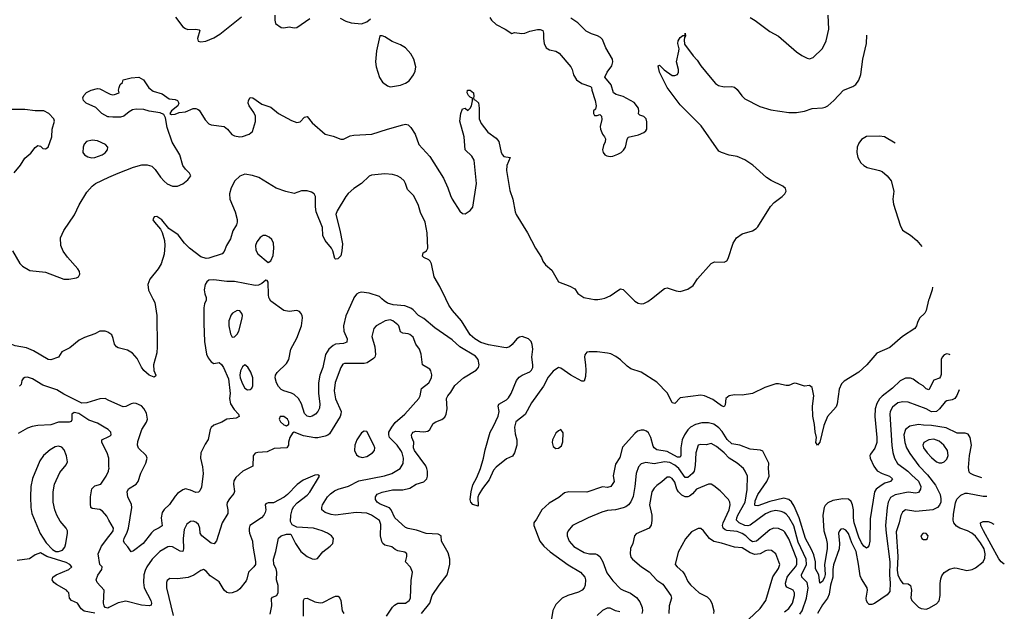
# Model space of a CAD drawing. Header units: inches. Extents: x 1384664 to 1536621, y 460766 to 646467.
# Tile 463 of 488: x 1489310 to 1496913, y 577588 to 582154. Entities that reach past the tile are written whole.
import ezdxf

# ---------------------------------------------------------------- set-up
doc = ezdxf.new("R2010")
doc.units = ezdxf.units.IN
doc.header["$MEASUREMENT"] = 0
for name, color, linetype in [('B4587', 7, 'Continuous'), ('B4588', 7, 'Continuous'), ('B4597', 7, 'Continuous'), ('B4598', 7, 'Continuous')]:
    doc.layers.add(name, color=color, linetype=linetype)

msp = doc.modelspace()

# ---------------------------------------------------------------- linework, layer by layer
at = {"layer": 'B4587', "color": 5}
for points, elevation in [([(1490000, 579737.4), (1489998.5, 579738.5), (1489970, 579749), (1489930, 579750.6), (1489890, 579729.8), (1489810, 579702.2), (1489770, 579679.9), (1489698, 579622), (1489635.5, 579590), (1489610, 579549.8), (1489550, 579528.7), (1489530, 579531.5), (1489416.9, 579596.9), (1489362.3, 579622.3), (1489275.4, 579635.4), (1489210, 579662.6), (1489150, 579671.7), (1489091.9, 579710), (1489026.6, 579770), (1488992.8, 579850), (1488976.1, 579876.1), (1488910, 579914.2), (1488808, 580000)], 580), ([(1490000, 579216), (1489970, 579229.7), (1489930, 579227.6), (1489830, 579196.4), (1489790, 579194.5), (1489650, 579264.2), (1489596.2, 579296.2), (1489490, 579333.3), (1489410, 579381.6), (1489370, 579394.5), (1489350, 579392.9), (1489336.3, 579383.7), (1489326.5, 579370), (1489322.3, 579337.7), (1489310, 579324.2)], 620), ([(1490000, 578984.6), (1489994.5, 578990), (1489962.9, 579010), (1489910, 579038.9), (1489843.9, 579063.9), (1489766.6, 579113.4), (1489730, 579120.9), (1489713.4, 579110), (1489714.1, 579065.9), (1489706.9, 579053.1), (1489693.1, 579046.9), (1489610, 579046.3), (1489550, 579028), (1489450, 579022.4), (1489405.8, 579014.1), (1489370, 579001.6), (1489299.9, 578960.1)], 640), ([(1490000, 578704.8), (1489997.6, 578770), (1489986, 578810), (1489943.7, 578890), (1489944, 578910), (1490000, 578937)], 640), ([(1490000, 578292), (1489982.6, 578322.6), (1489950, 578359.7), (1489930, 578373), (1489870, 578382), (1489860.9, 578390), (1489855.9, 578415.9), (1489856.9, 578470), (1489866.9, 578533.1), (1489890, 578555.5), (1489937.2, 578570), (1489976.9, 578630), (1489996.3, 578670), (1490000, 578687.4)], 640), ([(1490000, 577617.3), (1489990, 577612.1), (1489970, 577616.2), (1489962.4, 577630), (1489958.4, 577650), (1489963, 577750), (1489909.2, 577810), (1489902.1, 577830), (1489913.7, 577866.3), (1489943.6, 577910), (1489946.6, 577930), (1489929.6, 577950), (1489915.5, 578030), (1489941.2, 578090), (1490000, 578164.4)], 640), ([(1489890, 577574.4), (1489808.2, 577588.2), (1489786.3, 577606.3), (1489757, 577650), (1489709.3, 577670), (1489694, 577690), (1489689.6, 577730), (1489680.6, 577740.6), (1489670.6, 577750.6), (1489593.9, 577793.9), (1489574, 577810), (1489560.7, 577830), (1489565.6, 577850), (1489591.5, 577870), (1489690.9, 577909.1), (1489712.4, 577930), (1489697.4, 577950), (1489670, 577965), (1489520.9, 578010), (1489470, 578039), (1489430, 578024.2), (1489386.3, 577993.7), (1489290, 577980.9)], 660)]:
    msp.add_lwpolyline(points, dxfattribs=dict(at, elevation=elevation))
at = {"layer": 'B4587', "color": 5, "elevation": 660}
msp.add_lwpolyline([(1489610, 578863.4), (1489583.2, 578856.8), (1489545.4, 578834.6), (1489494.9, 578790), (1489466.1, 578750), (1489408.5, 578611.5), (1489396.4, 578550), (1489393.2, 578470), (1489395.4, 578390), (1489403.8, 578343.8), (1489468.3, 578188.3), (1489515.4, 578115.4), (1489564.7, 578064.7), (1489590, 578050.1), (1489610, 578048), (1489639.8, 578060.2), (1489658.6, 578081.4), (1489667.7, 578110), (1489680.8, 578190), (1489679.4, 578210), (1489670, 578228.2), (1489622.8, 578282.8), (1489597.7, 578330), (1489581, 578370), (1489569, 578430), (1489569, 578510), (1489579.8, 578570), (1489621.2, 578658.8), (1489670, 578718), (1489678.3, 578741.7), (1489672.6, 578787.4), (1489654.6, 578834.6), (1489635.8, 578855.8)], close=True, dxfattribs=at)
at = {"layer": 'B4588', "color": 5}
for points, elevation in [([(1490000, 581404), (1489990, 581405), (1489945.6, 581430), (1489897.1, 581477.1), (1489824.5, 581510), (1489802, 581530), (1489797.2, 581550), (1489805.2, 581570), (1489827.5, 581592.5), (1489862, 581610), (1489910, 581622), (1489930, 581619.1), (1490000, 581583.8)], 580), ([(1489267.9, 580972.1), (1489315.9, 581030), (1489350, 581084.4), (1489396.1, 581123.9), (1489430, 581167), (1489450, 581183), (1489470, 581177.1), (1489490, 581160.5), (1489510, 581156), (1489529.4, 581170.6), (1489558.7, 581250), (1489560.7, 581310), (1489578.4, 581370), (1489575.1, 581390), (1489536, 581430), (1489498, 581450), (1489429.1, 581450.9), (1489350, 581461.7), (1489250, 581459.9)], 620), ([(1489254.7, 580370), (1489311.8, 580271.8), (1489331, 580251), (1489390, 580217.7), (1489510, 580204.9), (1489650, 580152.2), (1489690.4, 580150.4), (1489750, 580161.1), (1489764.5, 580170), (1489775.1, 580190), (1489771.6, 580210), (1489759.6, 580230), (1489679.8, 580319.8), (1489646.7, 580366.7), (1489628.8, 580410), (1489624.9, 580470), (1489650, 580526.7), (1489732.9, 580647.1), (1489770, 580726), (1489830, 580822.3), (1489870, 580870.1), (1489896.8, 580890), (1490000, 580937.4)], 580)]:
    msp.add_lwpolyline(points, dxfattribs=dict(at, elevation=elevation))
at = {"layer": 'B4588', "color": 5, "elevation": 620}
msp.add_lwpolyline([(1489870, 581223.7), (1489827.3, 581212.7), (1489808, 581192), (1489799.3, 581170), (1489797.6, 581130), (1489811.6, 581110), (1489835.5, 581095.5), (1489868, 581088), (1489890, 581089.6), (1489948.4, 581110), (1489970, 581126), (1489988.8, 581150), (1489989.8, 581170), (1489971.9, 581191.9), (1489910, 581218.1)], close=True, dxfattribs=at)
at = {"layer": 'B4597', "color": 5}
for points, elevation in [([(1490339.1, 580000), (1490354.7, 579970), (1490370.1, 579870), (1490373, 579630), (1490370, 579582), (1490344.2, 579490), (1490345.7, 579445.7), (1490360.5, 579410), (1490358.4, 579401.6), (1490350, 579396), (1490309.4, 579410), (1490270, 579447), (1490250, 579472.3), (1490218.2, 579538.1), (1490181.2, 579581.2), (1490142.8, 579602.8), (1490070, 579621), (1490057.2, 579630), (1490042.8, 579650), (1490033.1, 579693.1), (1490020.9, 579720.9), (1490000, 579737.4)], 580), ([(1490751.1, 580000), (1490750.8, 579990), (1490738.4, 579961.6), (1490732.9, 579930), (1490731.1, 579810), (1490736.9, 579670), (1490752.5, 579572.5), (1490765.3, 579545.3), (1490790, 579512.7), (1490810, 579501.3), (1490850, 579508.4), (1490870, 579492.4), (1490883.2, 579470), (1490923.1, 579383.1), (1490934.6, 579270), (1490930.4, 579229.6), (1490938.3, 579190), (1490965.6, 579145.6), (1491001, 579110), (1491004.7, 579090), (1490982.8, 579077.2), (1490910, 579069.4), (1490871.7, 579048.3), (1490810, 579025.1), (1490790, 579006), (1490782, 578990), (1490766.8, 578913.2), (1490742.6, 578877.4), (1490708.8, 578811.2), (1490707.8, 578770), (1490722.4, 578702.4), (1490727.2, 578650), (1490713.1, 578546.9), (1490701.7, 578518.3), (1490690, 578507.3), (1490670, 578503.8), (1490630, 578523.5), (1490590, 578532.3), (1490570, 578525.7), (1490530, 578496.4), (1490510, 578476.9), (1490467.9, 578412.1), (1490426.2, 578373.8), (1490410.2, 578350), (1490402.2, 578310), (1490410, 578247.6), (1490388.6, 578231.4), (1490347.5, 578212.5), (1490327, 578193), (1490264.4, 578110), (1490190, 578054.4), (1490170, 578046), (1490145.4, 578085.4), (1490122.4, 578110), (1490112.5, 578130), (1490116.8, 578150), (1490141.6, 578198.4), (1490151.2, 578228.8), (1490175.6, 578390), (1490172.7, 578412.7), (1490146.4, 578470), (1490140.6, 578510), (1490150, 578534), (1490208.7, 578570), (1490224.1, 578590), (1490246.7, 578653.3), (1490285.6, 578730), (1490294, 578770), (1490287.7, 578790), (1490227.5, 578847.5), (1490220.3, 578870), (1490222.6, 578897.4), (1490254.8, 578990), (1490290, 579047.2), (1490297, 579070), (1490290, 579116.3), (1490270, 579152.9), (1490250, 579173.2), (1490210, 579191.6), (1490190, 579193.6), (1490170, 579188.7), (1490130, 579168.4), (1490110, 579166), (1490000, 579216)], 620), ([(1491887.3, 580000), (1491830, 579867), (1491810.2, 579790), (1491814.4, 579750), (1491839.2, 579690), (1491835.3, 579664.7), (1491810, 579653.5), (1491750, 579650.4), (1491730, 579640.2), (1491697.1, 579610), (1491670.8, 579570), (1491650.7, 579470), (1491628.4, 579410), (1491617.1, 579350), (1491617.5, 579270), (1491627.8, 579190), (1491624.8, 579155.2), (1491612.9, 579130), (1491595.8, 579110), (1491570, 579094.7), (1491550, 579089.7), (1491530, 579094.7), (1491510, 579115.6), (1491486.1, 579190), (1491463.2, 579230), (1491430, 579259.8), (1491410, 579271), (1491350, 579288.4), (1491330, 579299.1), (1491310, 579321.7), (1491294.2, 579350), (1491282.3, 579390), (1491285.5, 579410), (1491297.4, 579430), (1491370, 579501.2), (1491389, 579530), (1491404.7, 579610), (1491450, 579696.9), (1491485.6, 579790), (1491493.4, 579853.4), (1491491.9, 579871.9), (1491482.6, 579890), (1491470, 579901.7), (1491450, 579908.7), (1491390, 579901.2), (1491350, 579909.7), (1491250, 579982), (1491240.1, 580000)], 620), ([(1492412.6, 577570), (1492476.2, 577650), (1492495.4, 577710), (1492548.4, 577790), (1492611.1, 577870), (1492630.8, 577950), (1492630.8, 577990), (1492618.1, 578038.1), (1492568.7, 578130), (1492565.3, 578170), (1492543, 578183), (1492448.8, 578188.8), (1492373.6, 578213.6), (1492310, 578226), (1492290, 578234.2), (1492207.7, 578310), (1492178.6, 578370), (1492165.2, 578385.2), (1492093.7, 578413.7), (1492069.9, 578429.9), (1492058.3, 578450), (1492057, 578470), (1492070, 578490.9), (1492110, 578508.3), (1492190, 578524.4), (1492270, 578525), (1492321.9, 578538.1), (1492371.8, 578568.2), (1492430, 578587.1), (1492453.3, 578610), (1492460.5, 578630), (1492459.7, 578670), (1492454, 578690), (1492445.3, 578710), (1492360.2, 578830), (1492352.4, 578850), (1492353.5, 578893.5), (1492338, 578930), (1492336.3, 578950), (1492340.6, 578959.4), (1492349, 578971), (1492370, 578977.8), (1492430, 578972.5), (1492460.8, 578979.2), (1492478.2, 578990), (1492504, 579036), (1492524, 579050), (1492570, 579067.1), (1492594.5, 579085.5), (1492604.8, 579110), (1492611.7, 579150), (1492606.9, 579230), (1492617.7, 579250), (1492640.8, 579279.2), (1492670.8, 579330), (1492736.8, 579390), (1492835.7, 579450), (1492853.1, 579470), (1492857.5, 579490), (1492849.9, 579530), (1492830, 579555.9), (1492709.5, 579629.5), (1492650, 579683.2), (1492515.9, 579775.9), (1492430, 579848.2), (1492390.4, 579870.4), (1492350, 579913.7), (1492330, 579927.3), (1492285.6, 579945.6), (1492193.3, 579953.3), (1492150, 579966), (1492123.7, 579983.7), (1492107.6, 580000)], 620), ([(1496332.4, 580000), (1496328.2, 579988.2), (1496310, 579908.7), (1496298.8, 579890), (1496259.1, 579850), (1496242.3, 579817.7), (1496235.5, 579790), (1496223, 579770), (1496127.7, 579710), (1496030, 579623.1), (1495930, 579580.4), (1495851.2, 579490), (1495790, 579432.3), (1495676.9, 579363.1), (1495655.4, 579344.6), (1495639, 579301), (1495622, 579190), (1495614, 579166), (1495548.6, 579090), (1495518.6, 579021.4), (1495490, 578894), (1495470, 578869.4), (1495458, 578890), (1495463.6, 578930), (1495452.7, 578972.7), (1495448.4, 579030), (1495434.8, 579094.8), (1495431.6, 579170), (1495443.1, 579250), (1495430, 579314), (1495410, 579329.3), (1495370, 579324.7), (1495310, 579347.1), (1495291.8, 579348.2), (1495250, 579331.7), (1495230.1, 579329.8), (1495170, 579344.1), (1495150, 579343.9), (1495064.3, 579315.7), (1494970, 579268.4), (1494890, 579256), (1494830, 579258.9), (1494788.3, 579251.7), (1494762.1, 579230), (1494758.9, 579181.1), (1494750, 579165.7), (1494730, 579172.4), (1494662.6, 579222.6), (1494598.9, 579250), (1494570, 579256.1), (1494410, 579236.1), (1494370, 579190.7), (1494350, 579196.5), (1494311.7, 579271.7), (1494230, 579356.9), (1494110, 579432.6), (1494030, 579458.6), (1494000, 579480), (1493950, 579529.9), (1493913.3, 579553.3), (1493874.1, 579574.1), (1493850, 579579.9), (1493769.6, 579590.4), (1493708.5, 579591.5), (1493690, 579586.6), (1493673.4, 579566.6), (1493671.2, 579550), (1493680.4, 579490), (1493681.5, 579450), (1493678.8, 579401.2), (1493670, 579364.7), (1493650, 579365), (1493567.4, 579410), (1493490, 579464.4), (1493470, 579468.4), (1493430, 579441.1), (1493390, 579394.8), (1493353.9, 579326.1), (1493262.6, 579197.4), (1493213.3, 579106.7), (1493142.3, 579050), (1493132.2, 579010), (1493137.3, 578957.3), (1493148.7, 578910), (1493150.2, 578870), (1493131.8, 578810), (1493114.8, 578785.2), (1493070, 578764.8), (1492990, 578699.8), (1492970, 578676.8), (1492936.7, 578603.3), (1492883.3, 578536.7), (1492855.8, 578490), (1492849.2, 578469.2), (1492850, 578399), (1492810, 578412.4), (1492794.5, 578430), (1492789.3, 578450), (1492796.4, 578510), (1492810, 578564.4), (1492839.4, 578620.6), (1492867.5, 578690), (1492892.6, 578770), (1492905.1, 578834.9), (1492943.8, 578970), (1492970, 579016), (1493005.5, 579094.5), (1493012.5, 579130), (1493005.8, 579170), (1493010, 579187.3), (1493070, 579220.1), (1493084.5, 579235.5), (1493104.3, 579270), (1493146.3, 579370), (1493166.1, 579393.9), (1493190, 579410.1), (1493250, 579436.8), (1493263.7, 579450), (1493272, 579470), (1493273.8, 579490), (1493265.3, 579550), (1493273.1, 579610), (1493266.9, 579646.9), (1493259.8, 579670), (1493240.5, 579690), (1493190, 579708.9), (1493170, 579704.2), (1493150, 579691), (1493114, 579646), (1493092.2, 579627.8), (1493070, 579621.5), (1493050, 579622.6), (1492930, 579644.4), (1492870, 579662.5), (1492824.5, 579690), (1492790, 579720.6), (1492722.4, 579830), (1492652.2, 579910), (1492625, 579950), (1492600.6, 580000)], 580), ([(1493719.8, 580000), (1493750, 579994.2), (1493773.8, 579993.8), (1493806.2, 580000)], 580), ([(1494042.3, 580000), (1494061.3, 579981.3), (1494086.4, 579966.4), (1494110, 579960.7), (1494130, 579962.7), (1494161.8, 579978.2), (1494189.7, 580000)], 580), ([(1492142, 577550), (1492190, 577620.7), (1492205.3, 577634.7), (1492230, 577650.6), (1492290, 577650.7), (1492319, 577670), (1492329, 577690), (1492334.5, 577825.5), (1492342.7, 577890), (1492327.2, 577927.2), (1492289.5, 577970), (1492300.7, 578010), (1492299.5, 578030), (1492284.9, 578044.9), (1492230, 578055.3), (1492210, 578064.5), (1492184.4, 578084.4), (1492130, 578097.8), (1492115.6, 578110), (1492106.8, 578126.8), (1492096.8, 578170), (1492098.1, 578258.1), (1492087.6, 578287.6), (1492028.2, 578330), (1491990, 578344.9), (1491909.7, 578350.3), (1491750, 578329.3), (1491714.7, 578334.7), (1491669.2, 578349.2), (1491642.6, 578370), (1491642.4, 578390), (1491649.8, 578410), (1491687.5, 578470), (1491710, 578493.8), (1491742.5, 578517.5), (1491769.9, 578530.1), (1491850, 578554.4), (1491930, 578593.6), (1492127.2, 578632.8), (1492184.5, 578650), (1492247.8, 578690), (1492272.4, 578727.6), (1492274, 578770), (1492263.7, 578810), (1492254.2, 578830), (1492224.4, 578870), (1492167, 578930), (1492159.7, 578950), (1492161.5, 578970), (1492183, 579010), (1492210, 579044.8), (1492284.2, 579110), (1492393.3, 579230), (1492403, 579250), (1492413.6, 579306.4), (1492470, 579351.3), (1492489.2, 579390), (1492494, 579414), (1492484.7, 579444.7), (1492476.5, 579456.5), (1492422, 579490), (1492411.5, 579571.5), (1492398, 579610), (1492369.6, 579650), (1492350, 579704), (1492323.9, 579723.9), (1492309.6, 579729.6), (1492270, 579733.3), (1492250, 579744.5), (1492237.2, 579790), (1492230, 579799.7), (1492193, 579830), (1492170, 579837.1), (1492133, 579830), (1492095.5, 579810), (1492063, 579790), (1492046, 579770), (1492030.5, 579709.5), (1492051.7, 579630), (1492057.4, 579570), (1492052.7, 579550), (1492042, 579538), (1491994.1, 579505.9), (1491970, 579499.4), (1491818.6, 579501.4), (1491805.6, 579494.4), (1491790.1, 579469.9), (1491746.5, 579353.5), (1491737.9, 579290), (1491748.7, 579228.7), (1491792.4, 579130), (1491790.9, 579110), (1491784.3, 579090), (1491703, 578957), (1491690, 578946.2), (1491670, 578938.5), (1491613.9, 578926.1), (1491590, 578925.3), (1491503, 578943), (1491430, 578969.5), (1491417.1, 578962.9), (1491397.1, 578930), (1491387.2, 578892.8), (1491386.7, 578870), (1491374, 578850), (1491276.7, 578843.3), (1491221.8, 578818.2), (1491150, 578813.1), (1491130, 578807.6), (1491113.1, 578786.9), (1491111.3, 578708.7), (1491033.4, 578670), (1490980.2, 578619.8), (1490964.5, 578595.5), (1490960.8, 578570), (1490968.1, 578511.9), (1490964.2, 578495.8), (1490930, 578454.7), (1490913.3, 578426.7), (1490910.2, 578410), (1490918.9, 578370), (1490917.7, 578342.3), (1490874.3, 578270), (1490830, 578132.7), (1490812.1, 578107.9), (1490790, 578114.2), (1490715.9, 578170), (1490705.2, 578190), (1490702.5, 578230), (1490690, 578258.7), (1490670, 578275.3), (1490650, 578282.4), (1490630, 578282), (1490600, 578260), (1490581.4, 578218.6), (1490573.1, 578150), (1490576.6, 578070), (1490570.1, 578049.9), (1490550, 578051.9), (1490490, 578084.8), (1490470, 578087.9), (1490455.6, 578084.4), (1490393.1, 578050), (1490332.1, 577990), (1490291.1, 577930), (1490278.4, 577901.6), (1490270.2, 577870), (1490266, 577810), (1490272.1, 577770), (1490322.8, 577670), (1490328.7, 577650), (1490325.5, 577634.5), (1490310.2, 577629.8), (1490250, 577634.2), (1490130, 577666.1), (1490070, 577654), (1490000, 577617.3)], 640), ([(1496494.2, 579566.8), (1496490, 579569.9), (1496470, 579575.9), (1496450, 579568), (1496434.2, 579550), (1496425, 579530), (1496424.9, 579415.1), (1496421.2, 579398.8), (1496413.2, 579386.9), (1496369.2, 579370.8), (1496330, 579298), (1496310, 579305.7), (1496287.6, 579327.6), (1496250, 579348.2), (1496210, 579379.4), (1496190, 579388.2), (1496150, 579387.3), (1496110, 579367), (1496050.2, 579310), (1495971.3, 579248.7), (1495950, 579228.8), (1495928.2, 579191.8), (1495916.8, 579150), (1495913, 579090), (1495930.1, 578929.9), (1495928.2, 578891.8), (1495913.9, 578846.1), (1495879.2, 578800.8), (1495875.3, 578790), (1495877.6, 578770), (1495907.2, 578707.2), (1495932.9, 578672.9), (1495970, 578650.9), (1496027, 578630), (1496050.3, 578610), (1496034.9, 578590), (1495990, 578576.3), (1495961.7, 578558.3), (1495923.5, 578530), (1495910.1, 578510), (1495877.9, 578302.1), (1495875.6, 578130), (1495866.7, 578093.3), (1495858.5, 578081.5), (1495850, 578075.6), (1495830, 578090.9), (1495810, 578117.1), (1495790, 578159.2), (1495754.7, 578270), (1495749.3, 578310), (1495748.8, 578370), (1495740.9, 578410), (1495730, 578436.2), (1495710, 578452.2), (1495665.5, 578454.5), (1495590, 578443.5), (1495550, 578425.7), (1495530, 578405.1), (1495522.5, 578390), (1495511.5, 578328.5), (1495520.2, 578210), (1495539, 578150), (1495545.9, 578110), (1495544.4, 578070), (1495525.5, 577950), (1495529.1, 577870.9), (1495525, 577850), (1495510, 577818.7), (1495490, 577806), (1495480.3, 577870), (1495456.4, 577916.4), (1495456.1, 577970), (1495443.8, 578023.8), (1495425.9, 578065.9), (1495378.4, 578150), (1495328.2, 578308.2), (1495290, 578398.4), (1495270, 578431.6), (1495250, 578450.6), (1495210, 578460.2), (1495103.6, 578436.4), (1495010, 578402.7), (1494990, 578403), (1494987, 578407), (1494990, 578440.4), (1495010, 578489.2), (1495079.2, 578590), (1495097.5, 578630), (1495093.1, 578690), (1495095.8, 578730), (1495050, 578823), (1495030, 578832.3), (1494950, 578837.9), (1494870, 578868.9), (1494810, 578881.5), (1494772.7, 578912.7), (1494734.3, 578974.3), (1494710, 579004.4), (1494670, 579031.2), (1494630, 579043.1), (1494578.6, 579041.4), (1494530, 579030.4), (1494491.2, 579008.8), (1494470, 578987.8), (1494444.1, 578950), (1494426.2, 578910), (1494416, 578850), (1494415.7, 578790), (1494410, 578778.3), (1494390, 578778.4), (1494310, 578820.1), (1494230, 578833.7), (1494209.9, 578849.9), (1494202.3, 578862.3), (1494184.6, 578930), (1494165.4, 578965.4), (1494150, 578977.4), (1494130, 578985), (1494110, 578986.3), (1494082.3, 578977.7), (1494059.2, 578960.8), (1493964.4, 578855.6), (1493944.5, 578775.5), (1493910, 578724), (1493893, 578633), (1493902, 578590), (1493876.3, 578550), (1493850, 578543), (1493810, 578547.1), (1493690, 578506.3), (1493550.9, 578509.1), (1493518, 578502), (1493473.8, 578466.2), (1493398.6, 578421.4), (1493341.6, 578370), (1493301.8, 578298.2), (1493281.1, 578270), (1493280.8, 578250), (1493326.7, 578130), (1493356.9, 578090), (1493405.6, 578045.6), (1493545.2, 577945.2), (1493641.7, 577890), (1493673.4, 577850), (1493680.3, 577830), (1493677.6, 577790), (1493670.3, 577770), (1493654, 577750), (1493625, 577735), (1493543.6, 577710), (1493499.1, 577690), (1493450, 577640.4), (1493427.1, 577592.9), (1493413.7, 577513.7)], 620), ([(1496564.3, 579296.8), (1496546.5, 579253.5), (1496532.2, 579230), (1496510, 579219.2), (1496470, 579212), (1496455.5, 579204.5), (1496412.8, 579150), (1496390.7, 579129.3), (1496350, 579127.7), (1496309.9, 579149.9), (1496170, 579202.8), (1496130, 579205.3), (1496090, 579197.5), (1496050, 579162.7), (1496033.2, 579130), (1496030.1, 579110), (1496046.1, 578866.1), (1496053.8, 578813.8), (1496066.2, 578770), (1496089.6, 578729.6), (1496169.4, 578670), (1496198.1, 578638.1), (1496250, 578592), (1496267.6, 578550), (1496265.4, 578530), (1496250, 578505.2), (1496230, 578498.8), (1496170, 578507.1), (1496070, 578487.5), (1496034.9, 578465.1), (1496016.3, 578430), (1496008.3, 578390), (1495997.2, 578250), (1496000.9, 578190), (1496029.4, 577970), (1496025.7, 577865.7), (1496032.3, 577807.7), (1496030, 577740.9), (1496010, 577714), (1495910, 577647.3), (1495890, 577641), (1495870, 577641.1), (1495859.7, 577650), (1495850, 577669.3), (1495847.4, 577690), (1495857.2, 577750), (1495854.8, 577770), (1495810, 577837.4), (1495800.3, 577860.3), (1495788.8, 577951.2), (1495769, 578050), (1495736.9, 578116.9), (1495710, 578188.3), (1495690, 578214.5), (1495670, 578225.1), (1495650, 578220.5), (1495640.3, 578210), (1495634.3, 578190), (1495640.5, 578110), (1495639.1, 578070), (1495594.7, 577945.3), (1495589.3, 577910.7), (1495588.6, 577850), (1495571.4, 577790), (1495561.1, 577718.9), (1495549, 577690), (1495510, 577638.4), (1495471.7, 577570)], 640), ([(1490000, 578937), (1490010, 578941.8), (1490016.5, 578950), (1490015, 578970), (1490000, 578984.6)], 640), ([(1496250, 579030.6), (1496184.4, 579015.6), (1496150, 578991.1), (1496138.2, 578950), (1496144.5, 578890), (1496158.4, 578850), (1496184.7, 578804.7), (1496253.8, 578710), (1496320.8, 578640.8), (1496382.1, 578562.1), (1496418, 578490), (1496424.5, 578455.5), (1496423.2, 578430), (1496412.8, 578407.2), (1496398.7, 578390), (1496362.8, 578370), (1496230, 578358.7), (1496150.2, 578369.8), (1496126.1, 578353.9), (1496113.4, 578326.6), (1496102, 578270), (1496078.2, 578201.8), (1496091.5, 578010), (1496086.4, 577906.4), (1496091.3, 577870), (1496110, 577830.4), (1496130, 577802), (1496170, 577798.9), (1496190, 577786.8), (1496196.5, 577750), (1496190.4, 577690.4), (1496199.1, 577670), (1496250, 577619.3), (1496272, 577608), (1496310, 577604.9), (1496330, 577610.6), (1496390, 577645.5), (1496410.9, 577669.1), (1496419.1, 577710), (1496418.8, 577801.2), (1496422.9, 577837.1), (1496430, 577860.7), (1496450, 577886), (1496490, 577912.2), (1496530, 577922.4), (1496550, 577921.6), (1496623.6, 577903.6), (1496665.2, 577910), (1496690, 577923.6), (1496749.7, 577970), (1496762.3, 577997.7), (1496766.9, 578030), (1496758, 578070), (1496730, 578115.7), (1496690, 578167.4), (1496662.9, 578190), (1496630, 578209.2), (1496569.9, 578229.9), (1496543.8, 578243.8), (1496523.1, 578270), (1496519, 578290), (1496521.7, 578338.3), (1496536, 578424), (1496547.8, 578452.2), (1496576.8, 578483.2), (1496610, 578498.9), (1496630, 578499), (1496750, 578475.2), (1496777.4, 578476.5)], 660), ([(1496740.4, 578618.9), (1496678.3, 578638.3), (1496651.5, 578651.5), (1496642.4, 578662.4), (1496638, 578698), (1496645.3, 578790), (1496660.5, 578870), (1496649.6, 578929.6), (1496635.1, 578955.1), (1496610, 578962), (1496550, 578963.5), (1496463.6, 579003.6), (1496350, 579021.5), (1496290, 579023.2), (1496250, 579030.6)], 660), ([(1495333.7, 577566.3), (1495352.2, 577590), (1495387.2, 577690), (1495398.4, 577770), (1495390.3, 577810.3), (1495349.9, 577849.9), (1495348.1, 577868.1), (1495387, 577950), (1495382.4, 577990), (1495321.5, 578121.5), (1495287.6, 578247.6), (1495250, 578314.9), (1495230, 578337.3), (1495210, 578350.9), (1495190, 578359.2), (1495150, 578365.3), (1495110, 578359), (1495070, 578340.7), (1494950, 578251.3), (1494933.5, 578246.5), (1494910, 578250.4), (1494865.7, 578270), (1494845.2, 578290), (1494847.4, 578310), (1494856.2, 578330), (1494912.6, 578430), (1494927.5, 578527.5), (1494929.9, 578629.9), (1494913.3, 578670), (1494899.7, 578690), (1494850, 578731.4), (1494790, 578770.5), (1494750, 578810.9), (1494690, 578860.2), (1494650, 578882.6), (1494610, 578872.4), (1494570, 578876), (1494549, 578870), (1494530.2, 578809.8), (1494526.5, 578713.5), (1494518, 578670), (1494505.7, 578650), (1494470, 578620.5), (1494450, 578619.4), (1494399.3, 578690), (1494370, 578714.9), (1494330, 578736.1), (1494290, 578740.3), (1494210, 578725.3), (1494144.7, 578735.3), (1494110, 578726.6), (1494090, 578703), (1494069.5, 578650.5), (1494061.4, 578550), (1494046.7, 578473.3), (1494028.7, 578431.3), (1494010.8, 578409.2), (1493990, 578394.2), (1493970, 578386.6), (1493910, 578370.7), (1493850, 578365.7), (1493806.3, 578353.7), (1493700.5, 578310), (1493578.4, 578250), (1493544.4, 578210), (1493537.6, 578190), (1493538, 578170), (1493553.8, 578130), (1493588.9, 578088.9), (1493670, 578041.6), (1493710, 578030.8), (1493755.5, 578030), (1493770, 578025.5), (1493790, 578010.9), (1493814.4, 577970), (1493844.9, 577884.9), (1493890, 577822.2), (1493950, 577762.3), (1493970, 577749.5), (1494026.8, 577726.8), (1494073.1, 577693.1), (1494100.1, 577660.1), (1494116.9, 577616.9), (1494118.8, 577590), (1494114.3, 577570)], 640), ([(1490000, 578687.4), (1490000.5, 578690), (1490000, 578704.8)], 640), ([(1491244.7, 577564.7), (1491258, 577630), (1491254.5, 577685.5), (1491263.5, 577696.5), (1491295.1, 577710), (1491306.9, 577733.1), (1491305.7, 577785.7), (1491294.3, 577830), (1491296.4, 577890), (1491290, 577916), (1491273, 577950), (1491269.5, 577990), (1491289.3, 578050), (1491310, 578152), (1491330, 578171), (1491370, 578182.8), (1491403.6, 578183.6), (1491440.5, 578110), (1491482.4, 578050), (1491530, 578010.4), (1491570, 577993.4), (1491590, 577990.6), (1491610, 577994.8), (1491650, 578047.3), (1491709, 578090), (1491729.3, 578110.7), (1491734, 578150), (1491719, 578170), (1491686, 578190), (1491646, 578210), (1491579, 578230), (1491450, 578237.2), (1491415.5, 578255.5), (1491402, 578282), (1491405.1, 578330), (1491414.3, 578370), (1491426, 578394), (1491454.1, 578425.9), (1491530, 578484.4), (1491550, 578506), (1491626, 578630), (1491619.1, 578639.1), (1491610, 578642), (1491590, 578638), (1491499.7, 578600.3), (1491453.1, 578566.9), (1491379.5, 578490), (1491352.3, 578467.7), (1491270, 578426), (1491230, 578424), (1491210, 578417.2), (1491205.5, 578410), (1491210.5, 578370.5), (1491206.7, 578350), (1491196, 578330), (1491176.4, 578310), (1491088.7, 578250), (1491082.4, 578230), (1491083, 578210), (1491086, 578190), (1491108.2, 578130), (1491110.6, 578090), (1491132, 577972), (1491130.4, 577950), (1491119.1, 577930), (1491076.3, 577890), (1491065.1, 577834.9), (1491058.3, 577821.7), (1491010, 577760.7), (1490993.4, 577746.6), (1490950, 577731.1), (1490930, 577728.6), (1490910, 577732.6), (1490889.8, 577749.8), (1490850, 577816.2), (1490782, 577862), (1490750, 577897.2), (1490730, 577909.2), (1490710, 577902.7), (1490654.1, 577865.9), (1490611, 577849), (1490530, 577838), (1490470, 577840.5), (1490450, 577826.6), (1490442.8, 577810), (1490442.8, 577770), (1490495, 577555)], 660), ([(1495216.1, 577583.9), (1495249.8, 577610), (1495277.3, 577650), (1495293.1, 577710), (1495293.3, 577730), (1495284.2, 577750), (1495234.3, 577774.3), (1495225.5, 577785.5), (1495224.7, 577804.7), (1495237.6, 577850), (1495248.5, 577870), (1495301.1, 577930), (1495312.4, 577950), (1495312.4, 577990), (1495250, 578147.1), (1495219.2, 578199.2), (1495208.3, 578210), (1495170, 578227.4), (1495130, 578229.2), (1495102.5, 578217.5), (1494998.8, 578130), (1494970, 578124.8), (1494950, 578137.5), (1494918.5, 578170), (1494890, 578188.6), (1494850, 578203.7), (1494771.5, 578211.5), (1494757.2, 578217.2), (1494742.2, 578230), (1494738.3, 578250), (1494742.1, 578270), (1494788.3, 578370), (1494797.8, 578410), (1494794.4, 578430), (1494783.5, 578450), (1494718.1, 578518.1), (1494670, 578556.8), (1494650, 578568.5), (1494630, 578569.7), (1494535.8, 578530), (1494505.8, 578494.2), (1494483.5, 578476.5), (1494470, 578470.7), (1494450, 578470.6), (1494423.2, 578483.2), (1494396.5, 578510), (1494386, 578530), (1494370, 578584.2), (1494350, 578612.1), (1494330, 578623.5), (1494310, 578622.6), (1494270, 578586), (1494230, 578559.7), (1494210, 578538.7), (1494191.7, 578510), (1494174.2, 578410), (1494192.1, 578330), (1494192.8, 578287.2), (1494187, 578253), (1494170, 578228.6), (1494070, 578185.2), (1494059.1, 578170), (1494044.4, 578110), (1494027.5, 578072.5), (1494024.7, 578030), (1494030, 578004.9), (1494043, 577990), (1494111, 577931), (1494170, 577891.6), (1494229.2, 577829.2), (1494276.1, 577796.1), (1494339.1, 577710), (1494342.4, 577690), (1494325.8, 577630), (1494323.1, 577570)], 660), ([(1490000, 578164.4), (1490020.3, 578190), (1490031.1, 578210), (1490035.1, 578230), (1490000, 578292)], 640), ([(1494936.9, 577523.1), (1495028.9, 577610), (1495070.9, 577670), (1495125.7, 577854.3), (1495170, 577918.9), (1495180.9, 577950), (1495148, 578030), (1495116.4, 578056.4), (1495090, 578060.3), (1495070, 578054.1), (1495028.7, 578031.3), (1494986.3, 578026.3), (1494950, 578038.5), (1494890, 578077), (1494830, 578082.5), (1494730, 578113.3), (1494670, 578126.5), (1494637.6, 578150), (1494590, 578209.6), (1494570, 578225.6), (1494550, 578227.6), (1494498, 578202), (1494452, 578148), (1494395.6, 578044.4), (1494372.8, 577950), (1494386.4, 577930), (1494430, 577891.6), (1494447.5, 577870), (1494470, 577818.5), (1494490, 577791.9), (1494556.5, 577730), (1494619.7, 577699.7), (1494638.7, 577678.7), (1494654, 577650), (1494670.2, 577590), (1494668.7, 577570)], 680), ([(1496913.5, 577952.7), (1496889.9, 577969.9), (1496870, 577993.8), (1496752.2, 578210), (1496732.6, 578250), (1496730, 578270.6), (1496750, 578281.3), (1496790, 578279.6), (1496810, 578272.9), (1496833.7, 578259.9)], 640), ([(1491502, 577550), (1491502.2, 577670), (1491510, 577687.7), (1491530, 577688.9), (1491590, 577660.1), (1491630, 577652.1), (1491650, 577654.7), (1491730, 577697.3), (1491750, 577704.6), (1491770, 577703.8), (1491782.4, 577690), (1491790, 577671), (1491801.7, 577590), (1491814.6, 577570)], 640), ([(1493943.5, 577583.5), (1493911.3, 577591.3), (1493870, 577612), (1493847.3, 577612.7), (1493810, 577593.6), (1493770, 577555.1)], 640)]:
    msp.add_lwpolyline(points, dxfattribs=dict(at, elevation=elevation))
for points, elevation in [([(1490990, 579908.4), (1490954.4, 579890), (1490943.9, 579876.1), (1490925.7, 579830), (1490925.5, 579790), (1490938.2, 579730), (1490950, 579702.4), (1490970, 579705.3), (1490990, 579726), (1491001.7, 579750), (1491028.6, 579850), (1491030.6, 579870), (1491025.8, 579885.8), (1491010, 579907.1)], 640), ([(1491050, 579489.8), (1491030, 579473.5), (1491016.4, 579443.6), (1491009.7, 579410.3), (1491013.1, 579390), (1491030, 579344), (1491049.3, 579309.3), (1491070, 579296.9), (1491090, 579299.3), (1491103.4, 579310), (1491111.7, 579328.3), (1491109.6, 579390), (1491094.3, 579434.3), (1491072.6, 579472.6)], 640), ([(1491350.6, 579090.6), (1491322.8, 579090), (1491314.9, 579070), (1491324.7, 579050), (1491350, 579026.5), (1491370, 579019.5), (1491387.8, 579032.2), (1491388.3, 579050), (1491378.5, 579070)], 640), ([(1491970, 578979), (1491950, 578964), (1491914.9, 578910), (1491899.3, 578870), (1491895.5, 578830), (1491910, 578796), (1491930, 578782), (1491955.5, 578775.5), (1491990, 578783.1), (1492035.6, 578810), (1492049.6, 578830), (1492052.8, 578850), (1492046.3, 578870), (1491990, 578975.3)], 660), ([(1493490, 578989.7), (1493470, 578981.6), (1493450, 578961.8), (1493423.9, 578910), (1493422, 578890), (1493430, 578858.9), (1493450, 578844.7), (1493470, 578847.3), (1493494.2, 578865.8), (1493505.1, 578894.9), (1493506, 578966)], 620), ([(1496370, 578915.9), (1496330, 578912), (1496293.1, 578890), (1496285, 578870), (1496290.2, 578850), (1496317.5, 578810), (1496350, 578773.6), (1496390, 578740.8), (1496410, 578732.6), (1496430, 578732.7), (1496450, 578741.5), (1496470, 578761.3), (1496480.3, 578790), (1496473.8, 578830), (1496447.7, 578870), (1496410, 578899.8)], 680), ([(1496286, 578190), (1496268, 578170), (1496276, 578150), (1496290, 578142), (1496310, 578142), (1496319.3, 578150), (1496326, 578170), (1496310, 578189.2)], 680)]:
    msp.add_lwpolyline(points, close=True, dxfattribs=dict(at, elevation=elevation))
at = {"layer": 'B4598', "color": 5}
for points, elevation in [([(1490514.3, 582174.4), (1490570, 582099.8), (1490590, 582085.1), (1490610, 582079.5), (1490670, 582080.7), (1490696.7, 582076.7), (1490702.4, 582070), (1490683.8, 582010), (1490688.8, 581988.8), (1490710, 581984.2), (1490747.8, 581987.8), (1490810, 582012.8), (1490856.9, 582043.1), (1491023.3, 582176.7)], 620), ([(1491281.5, 582190), (1491279.3, 582150), (1491285.9, 582125.9), (1491330, 582094.4), (1491350, 582090.4), (1491390, 582098.4), (1491430, 582092.4), (1491450, 582094.9), (1491550, 582162.4)], 620), ([(1491784.7, 582164.7), (1491830, 582142.6), (1491870.3, 582130.3), (1491950, 582123.2), (1491990, 582138.5), (1492020.3, 582159.7)], 620), ([(1492940.3, 582170), (1492952.4, 582150), (1492990, 582117), (1493060, 582080), (1493110, 582046.8), (1493130, 582056), (1493187.2, 582047.2), (1493210, 582050.2), (1493250, 582066.7), (1493310, 582079.3), (1493330, 582079.1), (1493350, 582070.8), (1493356.3, 582050), (1493354.9, 582010), (1493360.5, 581970), (1493375.9, 581935.9), (1493400.9, 581920.9), (1493450, 581910.5), (1493475.1, 581895.1), (1493566, 581790), (1493576.4, 581770), (1493587.7, 581727.7), (1493610.4, 581690), (1493650, 581661.3), (1493718, 581638), (1493726, 581630), (1493727.3, 581610), (1493754, 581530), (1493761, 581490), (1493756.9, 581463.1), (1493742, 581450), (1493742, 581430), (1493750, 581414), (1493770, 581414), (1493790, 581422), (1493802, 581410), (1493804.7, 581384.7), (1493793, 581330), (1493795.5, 581310), (1493810, 581271), (1493826.8, 581250), (1493833.4, 581233.4), (1493830.5, 581210.5), (1493818.2, 581181.8), (1493811.3, 581150), (1493815.8, 581130), (1493830, 581111.7), (1493843.6, 581103.5), (1493870, 581097.5), (1493890, 581100.2), (1493930, 581115), (1493955.4, 581130), (1493973.1, 581146.9), (1493987.6, 581170), (1494000.5, 581230), (1494010, 581247.3), (1494090, 581265.5), (1494130, 581284), (1494144.1, 581295.9), (1494152.7, 581310), (1494153.3, 581366.7), (1494147, 581390), (1494130, 581407), (1494098, 581418), (1494090, 581428), (1494092.5, 581447.5), (1494087.8, 581470), (1494056.1, 581516.1), (1493970, 581562), (1493916.5, 581576.5), (1493895.3, 581590), (1493878, 581650), (1493829.2, 581709.2), (1493845.6, 581750), (1493882, 581798), (1493890.9, 581830), (1493887.2, 581850), (1493836.6, 581936.6), (1493810, 582000.7), (1493795.7, 582015.7), (1493772, 582030), (1493725.7, 582045.7), (1493685.5, 582065.5), (1493620.5, 582130), (1493565.6, 582165.6)], 620), ([(1494950, 582170.3), (1494990, 582148.8), (1495102.3, 582062.3), (1495170, 582027), (1495310, 581904.9), (1495350, 581876.4), (1495390, 581857.1), (1495410, 581853), (1495438.7, 581861.3), (1495510, 581932.7), (1495539.1, 581990), (1495558.8, 582081.2), (1495553, 582190)], 620), ([(1494189.7, 580000), (1494290, 580078.7), (1494310, 580084.7), (1494380.2, 580060.2), (1494410, 580056.2), (1494470, 580073.2), (1494510, 580102.7), (1494545.2, 580154.8), (1494650, 580272.5), (1494676.1, 580283.9), (1494750, 580281.7), (1494770, 580292.9), (1494780.4, 580310), (1494820.1, 580430), (1494845.4, 580470), (1494890, 580502.1), (1494970, 580525.1), (1494998, 580542), (1495010, 580554.3), (1495107.1, 580712.9), (1495136.7, 580743.3), (1495197, 580790), (1495217.7, 580810), (1495229.8, 580830), (1495224.5, 580850), (1495202.7, 580870), (1495113.7, 580913.7), (1495076.8, 580936.8), (1494972.3, 581032.3), (1494910, 581072.8), (1494850, 581098.4), (1494787.7, 581107.7), (1494730, 581127.9), (1494710, 581140.4), (1494573.9, 581333.9), (1494410, 581497.5), (1494309.9, 581630), (1494250, 581749.7), (1494241.6, 581798.4), (1494250, 581804), (1494287.1, 581767.1), (1494350, 581724), (1494370, 581724), (1494389.2, 581730.8), (1494397.2, 581750), (1494398, 581770), (1494380.9, 581830), (1494401.4, 581910), (1494402.7, 581930), (1494392, 581970), (1494394.7, 581990), (1494410, 582015.8), (1494430.8, 582030.8), (1494449.2, 582030.8), (1494450, 582051), (1494450.5, 582030.5), (1494443.5, 582016.5), (1494442.3, 581997.7), (1494445.1, 581965.1), (1494510, 581876.3), (1494542, 581842), (1494570, 581797.3), (1494641.3, 581710), (1494682.7, 581662.7), (1494706.5, 581646.5), (1494750, 581636.1), (1494810, 581638.9), (1494830, 581633.4), (1494850, 581614), (1494885.5, 581565.5), (1494910, 581542.7), (1495024.9, 581484.9), (1495110, 581457.5), (1495250, 581438.9), (1495310, 581438.8), (1495370, 581449.2), (1495430, 581469.1), (1495510, 581474.4), (1495530, 581479.7), (1495550, 581490.2), (1495598.2, 581530), (1495671, 581609), (1495742.7, 581637.3), (1495766.6, 581653.4), (1495790, 581687.9), (1495805.7, 581730), (1495821.4, 581850), (1495848.2, 581970), (1495852.9, 582035.6)], 580), ([(1490000, 581583.8), (1490010, 581578.8), (1490030, 581574), (1490043.2, 581576.8), (1490078, 581590), (1490074, 581610), (1490078, 581630), (1490087.3, 581652.7), (1490104, 581670), (1490109, 581690), (1490170, 581705.5), (1490230.8, 581710), (1490267.7, 581690), (1490308.2, 581628.2), (1490341.4, 581601.4), (1490410, 581580.9), (1490464.2, 581544.2), (1490510, 581538), (1490530.2, 581530), (1490540.1, 581510), (1490532, 581488), (1490481.6, 581450), (1490470.7, 581430), (1490483.2, 581423.2), (1490510, 581424.5), (1490541.4, 581438.6), (1490590, 581443.2), (1490650, 581467.6), (1490670, 581469.1), (1490684.3, 581464.3), (1490695.1, 581455.1), (1490742.1, 581382.1), (1490770, 581350.3), (1490790, 581343.1), (1490888.5, 581328.5), (1490916, 581310), (1490948, 581268), (1490970, 581258), (1491010, 581250.3), (1491030, 581251.2), (1491083.1, 581270), (1491108.3, 581290), (1491131.7, 581368.3), (1491130.4, 581410.4), (1491117.8, 581437.8), (1491082.9, 581490), (1491075.8, 581510), (1491078.5, 581530), (1491090, 581553.4), (1491110, 581552), (1491180.9, 581500.9), (1491250, 581479.5), (1491309.3, 581429.3), (1491410, 581374.9), (1491450, 581359.3), (1491475.1, 581364.9), (1491510, 581402.8), (1491530, 581406), (1491570, 581357.3), (1491670.4, 581270.4), (1491730, 581255.8), (1491790, 581232.4), (1491810, 581232.2), (1491863.4, 581256.6), (1491890, 581262.3), (1492030.4, 581269.7), (1492149.6, 581310), (1492270, 581343.2), (1492290, 581346.5), (1492310, 581343.7), (1492330, 581323.1), (1492363.5, 581270), (1492391.5, 581190), (1492478.6, 581098.6), (1492581.8, 580930), (1492616.8, 580856.8), (1492636.2, 580796.2), (1492650, 580768.5), (1492710, 580676.3), (1492730, 580658), (1492750, 580655.5), (1492790, 580680.5), (1492810, 580707.3), (1492836.7, 580890), (1492819.5, 581070), (1492801.6, 581101.6), (1492751.4, 581150), (1492741.8, 581250), (1492709.1, 581370), (1492717, 581430), (1492730, 581466), (1492750.8, 581470.8), (1492770, 581452), (1492790, 581472), (1492799, 581490), (1492808, 581528), (1492807.3, 581547.3), (1492790, 581555.3), (1492775.3, 581570), (1492765.2, 581590), (1492769.5, 581610.5), (1492789.3, 581610.7), (1492814.8, 581590), (1492818, 581562), (1492814, 581550), (1492818, 581538), (1492830, 581534), (1492852.3, 581512.3), (1492859.5, 581470), (1492858.4, 581390), (1492874, 581354), (1492926, 581286), (1492990, 581238.5), (1493010, 581214), (1493029.1, 581129.1), (1493038, 581110), (1493050, 581099.3), (1493098, 581090), (1493072.3, 581027.7), (1493069.2, 580990), (1493094.6, 580834.6), (1493118.2, 580770), (1493135.2, 580670), (1493143.5, 580650), (1493230.6, 580510), (1493293.6, 580390), (1493338.7, 580318.7), (1493350.3, 580290), (1493370, 580263.1), (1493420.7, 580220.7), (1493470, 580131.3), (1493557.5, 580097.5), (1493597.3, 580077.3), (1493619.9, 580039.9), (1493667.7, 580010), (1493719.8, 580000)], 580), ([(1490000, 580937.4), (1490071.1, 580970), (1490190, 581015.3), (1490253.3, 581033.3), (1490294.3, 581034.3), (1490330, 581023), (1490357.8, 580997.8), (1490398.1, 580938.1), (1490427.2, 580907.2), (1490450, 580887.5), (1490490, 580870.2), (1490530, 580870.2), (1490570, 580886.5), (1490610, 580918), (1490631, 580950), (1490622.4, 580970), (1490590, 581000.5), (1490569, 581029), (1490548.2, 581110), (1490486.6, 581210), (1490450, 581322.9), (1490436.6, 581396.6), (1490423.3, 581423.3), (1490395.5, 581435.5), (1490310, 581447.9), (1490270, 581460.4), (1490210, 581463.9), (1490182.7, 581457.3), (1490156.7, 581443.3), (1490114.2, 581410), (1490090, 581401.6), (1490030, 581400.7), (1490000, 581404)], 580), ([(1496069.6, 581201.3), (1495987.6, 581250), (1495950, 581255.4), (1495848.2, 581251.8), (1495810.3, 581230), (1495790, 581200.5), (1495778.4, 581170), (1495775.2, 581130), (1495782.8, 581090), (1495805.8, 581050), (1495827.9, 581027.9), (1495853.5, 581013.5), (1495950, 580990.9), (1495970, 580982.2), (1496008.2, 580950), (1496039.1, 580910), (1496060.2, 580830), (1496052.5, 580770), (1496057.2, 580730), (1496110, 580568.4), (1496128, 580530), (1496190, 580490.2), (1496239, 580450), (1496277, 580402.8)], 580), ([(1492600.6, 580000), (1492554.6, 580094.5), (1492511.8, 580170), (1492489.4, 580270), (1492479.9, 580290), (1492470, 580301.4), (1492430, 580317.7), (1492419.9, 580330), (1492425.7, 580354.3), (1492451.3, 580368.7), (1492462.6, 580390), (1492456.9, 580510), (1492441.4, 580590), (1492405, 580665), (1492390, 580718.9), (1492354, 580794), (1492304.1, 580844.1), (1492290.6, 580890), (1492279.5, 580910), (1492254.4, 580934.4), (1492224.2, 580950), (1492190, 580958.8), (1492130, 580964.6), (1492026.8, 580953.2), (1492010, 580945.9), (1491950, 580890.5), (1491889.7, 580850.3), (1491846.8, 580813.2), (1491829.4, 580790.6), (1491760.9, 580679.1), (1491751.3, 580650), (1491782.9, 580530), (1491803.1, 580423.1), (1491798.7, 580370), (1491790, 580331.8), (1491768.1, 580308.1), (1491750, 580305.6), (1491745.1, 580310), (1491728.4, 580370), (1491718.3, 580390), (1491669.9, 580450), (1491650, 580488.3), (1491648.5, 580550), (1491599.3, 580670), (1491593.4, 580710), (1491594.5, 580790), (1491583.2, 580810), (1491563.9, 580823.9), (1491530, 580833.8), (1491487.6, 580832.4), (1491430, 580811.6), (1491366.8, 580826.8), (1491290, 580853.9), (1491156.3, 580936.3), (1491108.1, 580951.9), (1491050, 580960.8), (1491010, 580945), (1490970.6, 580909.4), (1490942.5, 580857.5), (1490930.6, 580810), (1490932.6, 580770), (1490975, 580670), (1490990, 580613), (1490990.5, 580590), (1490983.6, 580570), (1490955.5, 580524.5), (1490937.4, 580462.6), (1490908.1, 580411.9), (1490890, 580365.7), (1490873.7, 580346.3), (1490770, 580312.5), (1490749.5, 580310.5), (1490710, 580322.6), (1490621.7, 580390), (1490582.8, 580430), (1490533.7, 580493.7), (1490462.1, 580542.1), (1490408.5, 580610), (1490370, 580634), (1490347.7, 580632.3), (1490339.6, 580610), (1490351.3, 580590), (1490397.2, 580537.2), (1490410.9, 580510.9), (1490428.4, 580450), (1490432.2, 580410), (1490425.3, 580345.3), (1490402.3, 580270), (1490380.7, 580230), (1490315.2, 580150), (1490299.6, 580110), (1490305.1, 580065.1), (1490339.1, 580000)], 580), ([(1491240.1, 580000), (1491234.7, 580010), (1491231.1, 580030), (1491229.3, 580129.3), (1491220.4, 580140.4), (1491210, 580144), (1491181.4, 580118.6), (1491154.9, 580105.1), (1491130, 580101.5), (1490970, 580134.4), (1490910, 580133.7), (1490810, 580147), (1490770, 580142.4), (1490754.8, 580130), (1490742.9, 580110), (1490735, 580070), (1490739.1, 580039.1), (1490751.5, 580010), (1490751.1, 580000)], 620), ([(1492107.6, 580000), (1492090, 580017.7), (1492010, 580044.1), (1491950, 580049.7), (1491930, 580045.4), (1491910, 580034.5), (1491890, 580006.3), (1491887.3, 580000)], 620), ([(1493806.2, 580000), (1493830, 580004.6), (1493870, 580023), (1493937.6, 580070), (1493950, 580075.9), (1493970, 580071.2), (1494042.3, 580000)], 580), ([(1496358.2, 580090.2), (1496357.3, 580070), (1496332.4, 580000)], 580)]:
    msp.add_lwpolyline(points, dxfattribs=dict(at, elevation=elevation))
at = {"layer": 'B4598', "color": 5, "elevation": 620}
for points in [[(1492110, 582029), (1492091.6, 582028.4), (1492065.5, 581914.5), (1492057.8, 581830), (1492062.6, 581790), (1492088.5, 581708.5), (1492111.2, 581671.2), (1492150, 581642.4), (1492170, 581637), (1492190, 581638), (1492250, 581649.2), (1492290, 581664.3), (1492316.9, 581683.1), (1492351.7, 581728.4), (1492364.1, 581755.9), (1492369.9, 581790), (1492355, 581850), (1492331.8, 581891.8), (1492290, 581935.8), (1492250, 581959.8), (1492186.2, 581986.2), (1492130, 582022.7)], [(1491210, 580487.9), (1491190, 580487.1), (1491166.4, 580473.6), (1491141.2, 580438.8), (1491132.5, 580410), (1491134.8, 580374.8), (1491150, 580345.6), (1491230, 580280.5), (1491250, 580293), (1491267.3, 580332.7), (1491272.8, 580390), (1491269.1, 580429.1), (1491256.4, 580456.4), (1491236.5, 580476.5)]]:
    msp.add_lwpolyline(points, close=True, dxfattribs=at)

doc.saveas('drawing.dxf')
